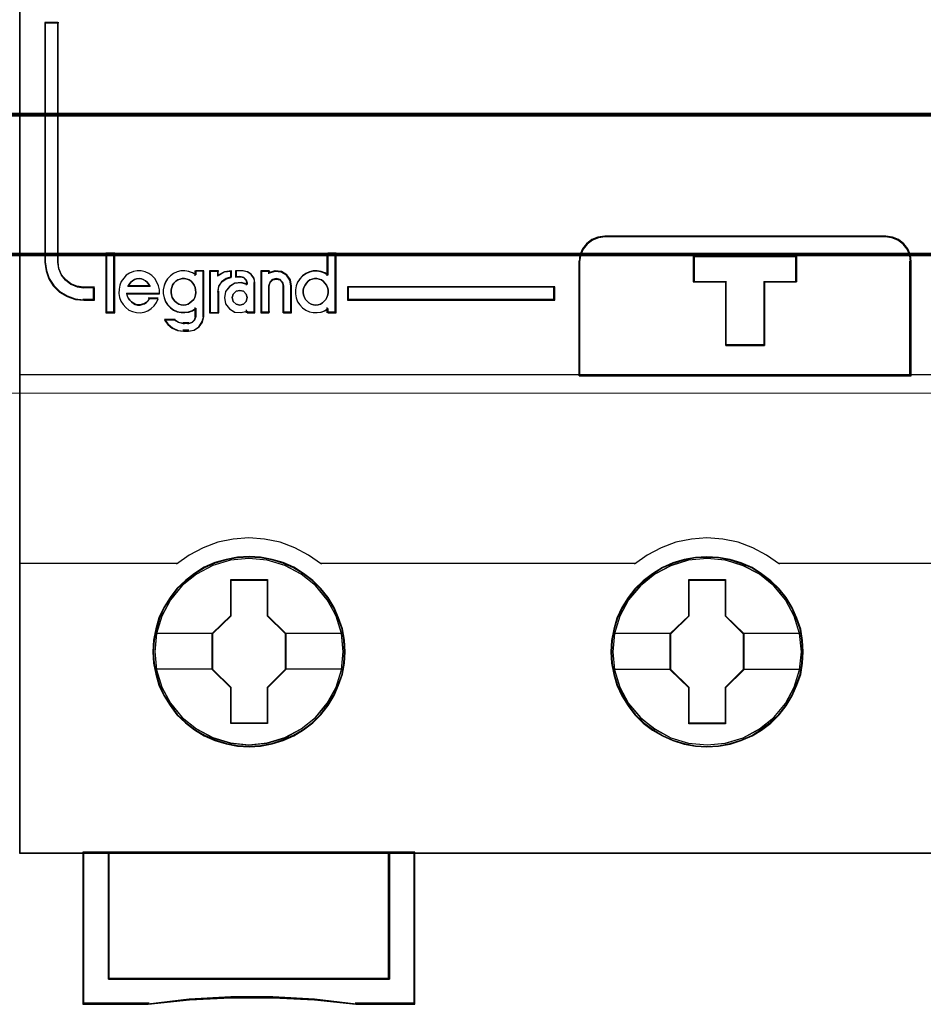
# Model space of a CAD drawing. Header units: millimetres. Extents: x -1290 to 1795, y -4192 to -1311.
# Tile 1030 of 1056: x 1454.43 to 1461.53, y -1929.76 to -1922.02. Entities that reach past the tile are written whole.
import ezdxf

# ---------------------------------------------------------------- set-up
doc = ezdxf.new("R2010")
doc.units = ezdxf.units.MM
doc.layers.add('30', color=7, linetype='Continuous')
doc.layers.add('45', color=7, linetype='Continuous')
doc.layers.add('Aparatura', color=7, linetype='Continuous', lineweight=13)

# ---------------------------------------------------------------- blocks, each defined once
blk = doc.blocks.new('*U162')
at = {"layer": '45', "color": 7}
for points in [[(189.646347, -533.484912), (117.625529, -533.484912), (117.625529, -615.513475), (189.646347, -615.513475), (189.646347, -533.484912)], [(189.624863, -533.506458), (117.647013, -533.506458), (117.647013, -615.493725), (189.624863, -615.493725), (189.624863, -533.506458)], [(120.568808, -593.788097), (120.568808, -593.296821), (120.153036, -593.296821), (119.891042, -593.252661), (119.651831, -593.158822), (119.435402, -592.993223), (119.275928, -592.800024), (119.167713, -592.551626), (119.139235, -592.292188), (119.139235, -582.875135), (118.620944, -582.875135), (118.620944, -592.292188), (118.672204, -592.634425), (118.774723, -592.943543), (118.956979, -593.219541), (119.201886, -593.462419), (119.498052, -593.633538), (119.822696, -593.749457), (120.153036, -593.788097), (120.568808, -593.788097)], [(139.612395, -596.750649), (152.656635, -596.750649), (152.656635, -592.262624), (152.628715, -592.013289), (152.522619, -591.763955), (152.366267, -591.570028), (152.159659, -591.403805), (151.919546, -591.309611), (151.657098, -591.270826), (140.617517, -591.270826), (140.355068, -591.309611), (140.114956, -591.403805), (139.908348, -591.570028), (139.751995, -591.763955), (139.645899, -592.013289), (139.612395, -592.262624), (139.612395, -596.750649)], [(139.633879, -596.729103), (152.635151, -596.729103), (152.635151, -592.2749), (152.607323, -592.027445), (152.501577, -591.779989), (152.34574, -591.587523), (152.139812, -591.422553), (151.90049, -591.32907), (151.638907, -591.290576), (140.635689, -591.290576), (140.374106, -591.32907), (140.134784, -591.422553), (139.928857, -591.587523), (139.773019, -591.779989), (139.667273, -592.027445), (139.633879, -592.2749), (139.633879, -596.729103)], [(121.349385, -594.262105), (121.349385, -591.956702), (121.046822, -591.956702), (121.046822, -594.262105), (121.349385, -594.262105)], [(146.8989, -593.05895), (146.8989, -595.569219), (145.373967, -595.569219), (145.373967, -593.05895), (144.107878, -593.05895), (144.107878, -592.062635), (148.159362, -592.062635), (148.159362, -593.05895), (146.8989, -593.05895)], [(145.373967, -593.05895), (145.373967, -595.569219), (146.8989, -595.569219), (146.8989, -593.05895), (148.159362, -593.05895), (148.159362, -592.062635), (144.107878, -592.062635), (144.107878, -593.05895), (145.373967, -593.05895)], [(145.382023, -593.066967), (145.382023, -595.547673), (146.890784, -595.547673), (146.890784, -593.066967), (148.137878, -593.066967), (148.137878, -592.082386), (144.129362, -592.082386), (144.129362, -593.066967), (145.382023, -593.066967)], [(138.659947, -593.254838), (130.519382, -593.254838), (130.519382, -593.788097), (138.659947, -593.788097), (138.659947, -593.254838)], [(130.419124, -607.591792), (130.396734, -607.143854), (130.323963, -606.695916), (130.167227, -606.264569), (129.9881, -605.849811), (129.752996, -605.462705), (129.47311, -605.114309), (129.148442, -604.793563), (128.78459, -604.517058), (128.409543, -604.273734), (127.984116, -604.091241), (127.553092, -603.964049), (127.099676, -603.881097), (126.646261, -603.858977), (126.192846, -603.881097), (125.750626, -603.964049), (125.302808, -604.091241), (124.888577, -604.273734), (124.502334, -604.517058), (124.14408, -604.793563), (123.808217, -605.114309), (123.545124, -605.462705), (123.298824, -605.849811), (123.102904, -606.264569), (122.985352, -606.695916), (122.895788, -607.143854), (122.862202, -607.591792), (122.895788, -608.03973), (122.985352, -608.476607), (123.102904, -608.907955), (123.298824, -609.317182), (123.545124, -609.709819), (123.808217, -610.069275), (124.14408, -610.38449), (124.502334, -610.666525), (124.888577, -610.893259), (125.302808, -611.075752), (125.750626, -611.214005), (126.192846, -611.302486), (126.646261, -611.324607), (127.099676, -611.302486), (127.553092, -611.214005), (127.984116, -611.075752), (128.409543, -610.893259), (128.78459, -610.666525), (129.148442, -610.38449), (129.47311, -610.069275), (129.752996, -609.709819), (129.9881, -609.317182), (130.167227, -608.907955), (130.323963, -608.476607), (130.396734, -608.03973), (130.419124, -607.591792)], [(130.419124, -607.591792), (130.396734, -607.143854), (130.323963, -606.695916), (130.167227, -606.264569), (129.9881, -605.849811), (129.752996, -605.462705), (129.47311, -605.114309), (129.148442, -604.793563), (128.78459, -604.517058), (128.409543, -604.273734), (127.984116, -604.091241), (127.553092, -603.964049), (127.099676, -603.881097), (126.646261, -603.858977), (126.192846, -603.881097), (125.750626, -603.964049), (125.302808, -604.091241), (124.888577, -604.273734), (124.502334, -604.517058), (124.14408, -604.793563), (123.808217, -605.114309), (123.545124, -605.462705), (123.298824, -605.849811), (123.102904, -606.264569), (122.985352, -606.695916), (122.895788, -607.143854), (122.862202, -607.591792), (122.895788, -608.03973), (122.985352, -608.476607), (123.102904, -608.907955), (123.298824, -609.317182), (123.545124, -609.709819), (123.808217, -610.069275), (124.14408, -610.38449), (124.502334, -610.666525), (124.888577, -610.893259), (125.302808, -611.075752), (125.750626, -611.214005), (126.192846, -611.302486), (126.646261, -611.324607), (127.099676, -611.302486), (127.553092, -611.214005), (127.984116, -611.075752), (128.409543, -610.893259), (128.78459, -610.666525), (129.148442, -610.38449), (129.47311, -610.069275), (129.752996, -609.709819), (129.9881, -609.317182), (130.167227, -608.907955), (130.323963, -608.476607), (130.396734, -608.03973), (130.419124, -607.591792)], [(130.397641, -607.591792), (130.375377, -607.146439), (130.30302, -606.701087), (130.147175, -606.272229), (129.969067, -605.859866), (129.735299, -605.474994), (129.457005, -605.128609), (129.134183, -604.809715), (128.7724, -604.534806), (128.399485, -604.292886), (127.976477, -604.111446), (127.547904, -603.984988), (127.097066, -603.902515), (126.646229, -603.880523), (126.195392, -603.902515), (125.755686, -603.984988), (125.310415, -604.111446), (124.898539, -604.292886), (124.514492, -604.534806), (124.158275, -604.809715), (123.824322, -605.128609), (123.562725, -605.474994), (123.317825, -605.859866), (123.123019, -606.272229), (123.006135, -606.701087), (122.917081, -607.146439), (122.883686, -607.591792), (122.917081, -608.037144), (123.006135, -608.4715), (123.123019, -608.900358), (123.317825, -609.307223), (123.562725, -609.697593), (123.824322, -610.054975), (124.158275, -610.368371), (124.514492, -610.648778), (124.898539, -610.874203), (125.310415, -611.055643), (125.755686, -611.193097), (126.195392, -611.281068), (126.646229, -611.303061), (127.097066, -611.281068), (127.547904, -611.193097), (127.976477, -611.055643), (128.399485, -610.874203), (128.7724, -610.648778), (129.134183, -610.368371), (129.457005, -610.054975), (129.735299, -609.697593), (129.969067, -609.307223), (130.147175, -608.900358), (130.30302, -608.4715), (130.375377, -608.037144), (130.397641, -607.591792)], [(148.415377, -607.597106), (148.387389, -607.149177), (148.320216, -606.701248), (148.16348, -606.269909), (147.984353, -605.86069), (147.749249, -605.46806), (147.469363, -605.119671), (147.139097, -604.804462), (146.775245, -604.527962), (146.405796, -604.284643), (145.974771, -604.102153), (145.549345, -603.969433), (145.090332, -603.886483), (144.636916, -603.864363), (144.183501, -603.886483), (143.741281, -603.969433), (143.293463, -604.102153), (142.88483, -604.284643), (142.492989, -604.527962), (142.134735, -604.804462), (141.80447, -605.119671), (141.541377, -605.46806), (141.295077, -605.86069), (141.099157, -606.269909), (140.976007, -606.701248), (140.886444, -607.149177), (140.858455, -607.597106), (140.886444, -608.045036), (140.976007, -608.481905), (141.099157, -608.913244), (141.295077, -609.327993), (141.541377, -609.715093), (141.80447, -610.074542), (142.134735, -610.395281), (142.492989, -610.671781), (142.88483, -610.90404), (143.293463, -611.08653), (143.741281, -611.21925), (144.183501, -611.30773), (144.636916, -611.33538), (145.090332, -611.30773), (145.549345, -611.21925), (145.974771, -611.08653), (146.405796, -610.90404), (146.775245, -610.671781), (147.139097, -610.395281), (147.469363, -610.074542), (147.749249, -609.715093), (147.984353, -609.327993), (148.16348, -608.913244), (148.320216, -608.481905), (148.387389, -608.045036), (148.415377, -607.597106)], [(148.415377, -607.597106), (148.387389, -607.149177), (148.320216, -606.701248), (148.16348, -606.269909), (147.984353, -605.86069), (147.749249, -605.46806), (147.469363, -605.119671), (147.139097, -604.804462), (146.775245, -604.527962), (146.405796, -604.284643), (145.974771, -604.102153), (145.549345, -603.969433), (145.090332, -603.886483), (144.636916, -603.864363), (144.183501, -603.886483), (143.741281, -603.969433), (143.293463, -604.102153), (142.88483, -604.284643), (142.492989, -604.527962), (142.134735, -604.804462), (141.80447, -605.119671), (141.541377, -605.46806), (141.295077, -605.86069), (141.099157, -606.269909), (140.976007, -606.701248), (140.886444, -607.149177), (140.858455, -607.597106), (140.886444, -608.045036), (140.976007, -608.481905), (141.099157, -608.913244), (141.295077, -609.327993), (141.541377, -609.715093), (141.80447, -610.074542), (142.134735, -610.395281), (142.492989, -610.671781), (142.88483, -610.90404), (143.293463, -611.08653), (143.741281, -611.21925), (144.183501, -611.30773), (144.636916, -611.33538), (145.090332, -611.30773), (145.549345, -611.21925), (145.974771, -611.08653), (146.405796, -610.90404), (146.775245, -610.671781), (147.139097, -610.395281), (147.469363, -610.074542), (147.749249, -609.715093), (147.984353, -609.327993), (148.16348, -608.913244), (148.320216, -608.481905), (148.387389, -608.045036), (148.415377, -607.597106)], [(148.393894, -607.59802), (148.366064, -607.152566), (148.299273, -606.707113), (148.143428, -606.278158), (147.96532, -605.871201), (147.731552, -605.480742), (147.453258, -605.134278), (147.12487, -604.820811), (146.763087, -604.54584), (146.395738, -604.303865), (145.967164, -604.122384), (145.544157, -603.990398), (145.087753, -603.907907), (144.636916, -603.885909), (144.186079, -603.907907), (143.746373, -603.990398), (143.301102, -604.122384), (142.894792, -604.303865), (142.505179, -604.54584), (142.148962, -604.820811), (141.820575, -605.134278), (141.558978, -605.480742), (141.314078, -605.871201), (141.119272, -606.278158), (140.996823, -606.707113), (140.907768, -607.152566), (140.879939, -607.59802), (140.907768, -608.043473), (140.996823, -608.477927), (141.119272, -608.906882), (141.314078, -609.319339), (141.558978, -609.704298), (141.820575, -610.061761), (142.148962, -610.380727), (142.505179, -610.655699), (142.894792, -610.886674), (143.301102, -611.068155), (143.746373, -611.200141), (144.186079, -611.288132), (144.636916, -611.315629), (145.087753, -611.288132), (145.544157, -611.200141), (145.967164, -611.068155), (146.395738, -610.886674), (146.763087, -610.655699), (147.12487, -610.380727), (147.453258, -610.061761), (147.731552, -609.704298), (147.96532, -609.319339), (148.143428, -608.906882), (148.299273, -608.477927), (148.366064, -608.043473), (148.393894, -607.59802)], [(125.933607, -604.754924), (127.375423, -604.754924), (127.375423, -606.173435), (128.093504, -606.87715), (128.093504, -608.295661), (127.375423, -609.010457), (127.375423, -610.417886), (125.933607, -610.417886), (125.933607, -609.010457), (125.198564, -608.295661), (125.198564, -606.87715), (125.933607, -606.173435), (125.933607, -604.754924)], [(125.933607, -604.754924), (127.375423, -604.754924), (127.375423, -604.754924), (127.375423, -606.173435), (127.375423, -606.173435), (128.093504, -606.87715), (128.093504, -606.87715), (128.093504, -608.295661), (128.093504, -608.295661), (127.375423, -609.010457), (127.375423, -609.010457), (127.375423, -610.417886), (127.375423, -610.417886), (125.933607, -610.417886), (125.933607, -610.417886), (125.933607, -609.010457), (125.933607, -609.010457), (125.198564, -608.295661), (125.198564, -608.295661), (125.198564, -606.87715), (125.198564, -606.87715), (125.933607, -606.173435), (125.933607, -606.173435), (125.933607, -604.754924), (125.933607, -604.754924)], [(125.944182, -604.77647), (127.364598, -604.77647), (127.364598, -606.184187), (128.072021, -606.882547), (128.072021, -608.290264), (127.364598, -608.999621), (127.364598, -610.396341), (125.944182, -610.396341), (125.944182, -608.999621), (125.220048, -608.290264), (125.220048, -606.882547), (125.944182, -606.184187), (125.944182, -604.77647)], [(143.925825, -604.760311), (145.36675, -604.760311), (145.36675, -606.178822), (146.084386, -606.882536), (146.084386, -608.301047), (145.36675, -609.015844), (145.36675, -610.423273), (143.925825, -610.423273), (143.925825, -609.015844), (143.191236, -608.301047), (143.191236, -606.882536), (143.925825, -606.178822), (143.925825, -604.760311)], [(143.925825, -604.760311), (145.36675, -604.760311), (145.36675, -604.760311), (145.36675, -606.178822), (145.36675, -606.178822), (146.084386, -606.882536), (146.084386, -606.882536), (146.084386, -608.301047), (146.084386, -608.301047), (145.36675, -609.015844), (145.36675, -609.015844), (145.36675, -610.423273), (145.36675, -610.423273), (143.925825, -610.423273), (143.925825, -610.423273), (143.925825, -609.015844), (143.925825, -609.015844), (143.191236, -608.301047), (143.191236, -608.301047), (143.191236, -606.882536), (143.191236, -606.882536), (143.925825, -606.178822), (143.925825, -606.178822), (143.925825, -604.760311), (143.925825, -604.760311)], [(143.935064, -604.781857), (145.35548, -604.781857), (145.35548, -606.189574), (146.062903, -606.887933), (146.062903, -608.29565), (145.35548, -609.005008), (145.35548, -610.401727), (143.935064, -610.401727), (143.935064, -609.005008), (143.21093, -608.29565), (143.21093, -606.887933), (143.935064, -606.189574), (143.935064, -604.781857)], [(132.162351, -620.454479), (121.122769, -620.454479), (121.122769, -615.470383), (120.117648, -615.470383), (120.117648, -621.44576), (122.680707, -621.44576), (124.305653, -621.274086), (125.936183, -621.191017), (127.577881, -621.191017), (129.213995, -621.274086), (130.844525, -621.44576), (133.161888, -621.44576), (133.161888, -615.470383), (132.162351, -615.470383), (132.162351, -620.454479)], [(132.166473, -615.470383), (121.120225, -615.470383), (121.120225, -620.461834), (132.166473, -620.461834), (132.166473, -615.470383)]]:
    blk.add_lwpolyline(points, close=True, dxfattribs=at)
at = {"layer": '45', "color": 139}
for points in [[(189.646347, -533.484912), (117.625529, -533.484912), (117.625529, -615.513475), (189.646347, -615.513475), (189.646347, -533.484912)], [(124.069539, -593.974828), (124.16285, -593.963341), (124.250329, -593.934623), (124.326144, -593.888674), (124.401959, -593.825495), (124.471942, -593.750828), (124.512766, -593.676162), (124.547757, -593.578521), (124.559421, -593.480881), (124.547757, -593.371753), (124.52443, -593.285599), (124.489438, -593.187959), (124.436951, -593.113292), (124.3728, -593.038626), (124.296985, -592.986934), (124.209506, -592.952472), (124.110363, -592.935241), (124.022884, -592.935241), (123.935405, -592.952472), (123.847926, -592.986934), (123.772111, -593.038626), (123.696296, -593.113292), (123.643809, -593.187959), (123.608817, -593.285599), (123.58549, -593.371753), (123.58549, -593.480881), (123.597153, -593.578521), (123.632145, -593.676162), (123.672968, -593.750828), (123.731288, -593.825495), (123.807103, -593.888674), (123.894582, -593.934623), (123.982061, -593.963341), (124.069539, -593.974828)], [(129.273119, -593.974828), (129.360598, -593.963341), (129.448077, -593.934623), (129.535555, -593.888674), (129.599707, -593.825495), (129.663858, -593.750828), (129.704681, -593.676162), (129.739673, -593.578521), (129.751337, -593.480881), (129.751337, -593.371753), (129.728009, -593.285599), (129.687186, -593.187959), (129.628866, -593.113292), (129.564715, -593.038626), (129.4889, -592.986934), (129.401421, -592.952472), (129.313942, -592.935241), (129.214799, -592.935241), (129.127321, -592.952472), (129.039842, -592.986934), (128.964027, -593.038626), (128.899875, -593.113292), (128.847388, -593.187959), (128.800733, -593.285599), (128.777405, -593.371753), (128.777405, -593.480881), (128.789069, -593.578521), (128.82406, -593.676162), (128.864884, -593.750828), (128.934867, -593.825495), (128.999018, -593.888674), (129.086497, -593.934623), (129.173976, -593.963341), (129.273119, -593.974828)], [(126.578897, -593.683681), (126.530815, -593.541079), (126.428639, -593.428186), (126.28439, -593.398477), (126.140142, -593.428186), (126.025946, -593.541079), (125.989884, -593.683681), (126.025946, -593.832225), (126.140142, -593.933235), (126.28439, -593.974828), (126.428639, -593.933235), (126.530815, -593.832225), (126.578897, -593.683681)], [(130.345721, -607.586333), (130.272944, -606.867393), (130.065807, -606.187164), (129.718713, -605.551178), (129.259653, -604.998147), (128.699825, -604.544661), (128.056021, -604.207312), (127.361834, -603.99716), (126.639654, -603.930796), (125.917475, -603.99716), (125.228886, -604.207312), (124.585082, -604.544661), (124.019655, -604.998147), (123.560596, -605.551178), (123.2191, -606.187164), (123.006365, -606.867393), (122.939186, -607.586333), (123.006365, -608.299744), (123.2191, -608.991033), (123.560596, -609.615958), (124.019655, -610.17452), (124.585082, -610.628006), (125.228886, -610.965355), (125.917475, -611.175507), (126.639654, -611.247401), (127.361834, -611.175507), (128.056021, -610.965355), (128.699825, -610.628006), (129.259653, -610.17452), (129.718713, -609.615958), (130.065807, -608.991033), (130.272944, -608.299744), (130.345721, -607.586333)], [(130.345721, -607.591792), (130.272944, -606.872865), (130.065807, -606.19265), (129.724311, -605.556676), (129.259653, -604.998126), (128.699825, -604.544649), (128.06162, -604.207307), (127.361834, -603.997159), (126.639654, -603.930796), (125.923073, -603.997159), (125.223287, -604.207307), (124.585082, -604.544649), (124.025254, -604.998126), (123.560596, -605.556676), (123.2191, -606.19265), (123.011963, -606.872865), (122.939186, -607.591792), (123.011963, -608.305188), (123.2191, -608.990934), (123.560596, -609.621377), (124.025254, -610.174397), (124.585082, -610.627874), (125.223287, -610.970747), (125.923073, -611.180895), (126.639654, -611.252787), (127.361834, -611.180895), (128.06162, -610.970747), (128.699825, -610.627874), (129.259653, -610.174397), (129.724311, -609.621377), (130.065807, -608.990934), (130.272944, -608.305188), (130.345721, -607.591792)], [(148.343765, -607.59725), (148.270989, -606.878309), (148.063859, -606.192551), (147.722374, -605.556565), (147.25773, -605.003533), (146.697918, -604.550048), (146.059733, -604.212698), (145.359968, -604.002547), (144.637811, -603.936183), (143.915654, -604.002547), (143.221488, -604.212698), (142.583302, -604.550048), (142.023491, -605.003533), (141.558847, -605.556565), (141.211764, -606.192551), (141.004633, -606.878309), (140.931858, -607.59725), (141.004633, -608.30513), (141.211764, -608.996419), (141.558847, -609.626875), (142.023491, -610.179906), (142.583302, -610.633392), (143.221488, -610.970741), (143.915654, -611.180893), (144.637811, -611.252787), (145.359968, -611.180893), (146.059733, -610.970741), (146.697918, -610.633392), (147.25773, -610.179906), (147.722374, -609.626875), (148.063859, -608.996419), (148.270989, -608.30513), (148.343765, -607.59725)], [(148.343765, -607.591792), (148.265389, -606.872865), (148.058252, -606.19265), (147.716756, -605.556676), (147.257697, -604.998126), (146.697868, -604.544649), (146.054065, -604.207307), (145.354279, -603.997159), (144.637698, -603.930796), (143.915518, -603.997159), (143.221331, -604.207307), (142.583126, -604.544649), (142.017699, -604.998126), (141.558639, -605.556676), (141.217143, -606.19265), (141.004408, -606.872865), (140.937229, -607.591792), (141.004408, -608.305188), (141.217143, -608.990934), (141.558639, -609.621377), (142.017699, -610.174397), (142.583126, -610.627874), (143.221331, -610.970747), (143.915518, -611.180895), (144.637698, -611.252787), (145.354279, -611.180895), (146.054065, -610.970747), (146.697868, -610.627874), (147.257697, -610.174397), (147.716756, -609.621377), (148.058252, -608.990934), (148.265389, -608.305188), (148.343765, -607.591792)]]:
    blk.add_lwpolyline(points, close=True, dxfattribs=at)
for points in [[(118.620944, -582.875135), (118.620944, -592.297844)], [(118.620944, -582.875135), (119.172361, -582.875135)], [(119.127604, -582.875135), (119.127604, -592.297844)], [(140.65794, -591.270826), (140.384936, -591.310989), (140.135167, -591.408527), (139.92025, -591.580653), (139.75761, -591.781466), (139.647247, -592.039655), (139.612395, -592.297844)], [(140.613182, -591.270826), (151.659429, -591.270826)], [(152.656635, -592.297844), (152.62758, -592.039655), (152.517171, -591.781466), (152.354462, -591.580653), (152.139454, -591.408527), (151.88958, -591.310989), (151.616462, -591.270826)], [(121.025338, -591.935156), (121.025338, -594.281856)], [(121.025338, -591.935156), (121.370869, -591.935156)], [(121.326111, -591.935156), (121.326111, -594.281856)], [(129.706579, -591.935156), (129.706579, -592.831103)], [(129.706579, -591.935156), (130.062852, -591.935156)], [(130.018094, -591.935156), (130.018094, -594.281856)], [(144.107878, -592.062635), (148.159362, -592.062635)], [(144.107878, -592.062635), (144.107878, -593.089653)], [(148.116395, -592.062635), (148.116395, -593.089653)], [(118.620944, -592.254752), (118.672517, -592.605554), (118.775663, -592.922408), (118.959034, -593.205313), (119.205439, -593.454269), (119.503417, -593.62967), (119.830046, -593.74849), (120.162406, -593.788097)], [(119.127604, -592.254752), (119.156671, -592.524144), (119.267128, -592.782073), (119.429905, -592.982684), (119.650818, -593.154636), (119.894985, -593.252076), (120.162406, -593.29793)], [(139.612395, -596.750649), (139.612395, -592.254752)], [(152.611877, -596.750649), (152.611877, -592.254752)], [(123.123588, -593.531226), (123.123588, -593.373199), (123.089245, -593.215172), (123.026282, -593.068432), (122.940424, -592.93298), (122.83167, -592.81446), (122.705745, -592.729802), (122.562648, -592.66772), (122.413827, -592.633857), (122.253559, -592.628213), (122.104738, -592.656432), (121.955917, -592.718515), (121.824268, -592.803172), (121.721238, -592.921693), (121.623932, -593.045857), (121.566694, -593.192596), (121.538074, -593.356268), (121.526627, -593.514295), (121.56097, -593.672322), (121.612485, -593.819062), (121.698343, -593.954514), (121.807097, -594.073034), (121.921574, -594.168979), (122.070395, -594.231061), (122.219216, -594.270568), (122.37376, -594.281856), (122.522581, -594.253637), (122.671402, -594.197198), (122.797327, -594.112541), (122.917529, -594.010952), (123.014834, -593.869856), (123.077797, -593.723117)], [(122.756573, -593.244065), (122.715505, -593.160425), (122.645102, -593.076786), (122.580566, -593.018881), (122.492562, -592.967411), (122.416292, -592.941675), (122.328289, -592.935241), (122.228551, -592.941675), (122.152281, -592.967411), (122.064278, -593.018881), (121.999742, -593.076786), (121.935206, -593.160425), (121.88827, -593.244065)], [(124.559421, -592.791936), (124.426842, -592.707252), (124.276969, -592.656441), (124.127096, -592.628213), (123.977223, -592.633859), (123.821586, -592.667733), (123.683242, -592.729834), (123.556427, -592.825809), (123.446905, -592.944367), (123.36044, -593.06857), (123.308561, -593.215356), (123.273975, -593.373432), (123.273975, -593.531509), (123.308561, -593.689586), (123.36044, -593.842017), (123.446905, -593.96622), (123.556427, -594.084778), (123.683242, -594.175108), (123.821586, -594.242855), (123.977223, -594.271083), (124.127096, -594.271083), (124.276969, -594.254146), (124.426842, -594.19769), (124.559421, -594.113006)], [(124.514663, -592.628213), (124.514663, -592.831103)], [(124.514663, -592.628213), (124.870936, -592.628213)], [(124.826178, -592.628213), (124.826178, -594.436268)], [(125.092935, -592.628213), (125.092935, -594.281856)], [(125.092935, -592.628213), (125.454579, -592.628213)], [(125.961238, -592.628213), (125.670381, -592.67646), (125.409821, -592.841876)], [(125.409821, -592.628213), (125.409821, -592.841876)], [(125.961238, -592.865217), (125.749155, -592.930277), (125.567369, -593.060397), (125.440119, -593.249663), (125.409821, -593.468501)], [(125.916481, -592.628213), (125.916481, -592.908309)], [(126.116996, -592.628213), (126.116996, -592.897536)], [(126.417769, -592.628213), (126.116996, -592.628213)], [(126.116996, -592.852649), (126.333624, -592.852649)], [(126.578897, -593.132745), (126.539592, -592.995954), (126.441328, -592.885218), (126.290657, -592.852649)], [(126.87967, -593.132745), (126.843044, -592.940542), (126.727062, -592.772365), (126.56835, -592.670258), (126.373011, -592.628213)], [(127.114202, -592.628213), (127.114202, -594.281856)], [(127.114202, -592.628213), (127.457942, -592.628213)], [(128.315504, -593.244065), (128.26863, -593.001277), (128.128009, -592.79402), (127.911218, -592.657822), (127.659271, -592.628213), (127.413184, -592.705195)], [(127.413184, -592.628213), (127.413184, -592.743124)], [(128.014731, -593.244065), (127.966607, -593.089653), (127.864344, -592.967411), (127.707942, -592.935241), (127.563571, -592.967411), (127.461308, -593.089653), (127.413184, -593.244065)], [(129.751337, -592.791936), (129.618757, -592.707252), (129.480413, -592.656441), (129.319012, -592.628213), (129.169139, -592.633859), (129.019266, -592.667733), (128.875158, -592.729834), (128.748342, -592.825809), (128.63882, -592.944367), (128.552355, -593.06857), (128.500476, -593.215356), (128.46589, -593.373432), (128.46589, -593.531509), (128.500476, -593.689586), (128.552355, -593.842017), (128.63882, -593.96622), (128.748342, -594.084778), (128.875158, -594.175108), (129.019266, -594.242855), (129.169139, -594.271083), (129.319012, -594.271083), (129.480413, -594.254146), (129.618757, -594.19769), (129.751337, -594.113006)], [(120.117648, -593.254838), (120.568808, -593.254838)], [(120.52405, -593.254838), (120.52405, -593.788097)], [(121.88827, -593.199178), (122.756573, -593.199178)], [(126.578897, -593.152434), (126.333299, -593.089653), (126.081852, -593.11819), (125.877187, -593.24946), (125.725149, -593.437804), (125.678369, -593.683222), (125.725149, -593.922932), (125.877187, -594.122691), (126.081852, -594.253961), (126.333299, -594.271083), (126.578897, -594.208302)], [(126.534139, -593.089653), (126.534139, -593.193791)], [(126.834912, -593.089653), (126.834912, -594.281856)], [(127.413184, -593.199178), (127.413184, -594.281856)], [(127.969973, -593.199178), (127.969973, -594.281856)], [(128.270746, -593.199178), (128.270746, -594.281856)], [(130.519382, -593.254838), (138.659947, -593.254838)], [(130.519382, -593.254838), (130.519382, -593.788097)], [(138.61698, -593.788097), (138.61698, -593.254838)], [(144.107878, -593.046562), (145.405857, -593.046562)], [(145.361099, -593.046562), (145.361099, -595.569219)], [(146.868545, -593.046562), (148.159362, -593.046562)], [(146.868545, -593.046562), (146.868545, -595.569219)], [(120.117648, -593.74321), (120.568808, -593.74321)], [(121.838142, -593.508001), (123.123588, -593.508001)], [(121.838142, -593.508001), (121.861544, -593.611067), (121.902499, -593.702007), (121.961006, -593.780822), (122.025364, -593.847511), (122.101423, -593.908138), (122.177482, -593.950577), (122.265243, -593.974828), (122.364705, -593.974828), (122.452466, -593.950577), (122.540226, -593.920264), (122.616285, -593.871762), (122.680643, -593.805073), (122.733299, -593.714132)], [(122.688541, -593.694732), (123.07883, -593.694732)], [(125.092935, -594.281856), (125.454579, -594.281856), (125.454579, -593.425409)], [(130.519382, -593.74321), (138.659947, -593.74321)], [(124.514663, -594.073579), (124.514663, -594.436268)], [(126.534139, -594.166945), (126.534139, -594.281856)], [(129.706579, -594.073579), (129.706579, -594.281856)], [(121.025338, -594.238764), (121.370869, -594.238764)], [(123.318733, -594.529633), (123.460427, -594.717307), (123.637545, -594.874711), (123.855991, -594.97763), (124.092149, -595.001846)], [(123.318733, -594.529633), (123.746618, -594.529633)], [(123.70186, -594.529633), (123.87812, -594.646938), (124.092149, -594.70559)], [(124.242535, -595.001846), (124.475941, -594.96048), (124.679424, -594.824563), (124.811089, -594.623643), (124.870936, -594.393176)], [(124.242535, -594.70559), (124.397745, -594.654584), (124.507685, -594.552571), (124.559421, -594.393176)], [(126.534139, -594.238764), (126.87967, -594.238764)], [(127.114202, -594.238764), (127.457942, -594.238764)], [(127.969973, -594.238764), (128.315504, -594.238764)], [(129.706579, -594.238764), (130.062852, -594.238764)], [(124.047391, -594.662499), (124.285503, -594.662499)], [(124.285503, -594.958754), (124.047391, -594.958754)], [(145.361099, -595.526127), (146.913303, -595.526127)], [(117.625529, -596.707557), (189.646347, -596.707557)], [(129.489951, -604.155232), (128.985135, -603.799626), (128.441055, -603.507112), (127.863321, -603.294895), (127.257542, -603.168712), (126.634935, -603.122828), (126.029156, -603.168712), (125.423376, -603.294895), (124.845643, -603.507112), (124.295954, -603.799626), (123.796747, -604.155232)], [(147.486204, -604.155232), (146.981409, -603.799626), (146.437352, -603.507112), (145.859642, -603.294895), (145.253888, -603.168712), (144.631307, -603.122828), (144.025553, -603.168712), (143.414191, -603.294895), (142.836481, -603.507112), (142.292424, -603.799626), (141.787629, -604.155232)], [(117.625529, -604.11214), (123.841505, -604.11214)], [(129.445193, -604.11214), (135.661169, -604.11214)], [(135.616411, -604.11214), (141.832387, -604.11214)], [(147.441446, -604.11214), (159.82864, -604.11214)], [(120.117648, -615.470383), (120.117648, -621.44576)], [(121.120225, -615.470383), (121.120225, -620.461834)], [(132.121715, -620.461834), (132.121715, -615.470383)], [(133.11892, -615.470383), (133.11892, -621.44576)], [(121.120225, -620.418742), (132.166473, -620.418742)], [(130.852381, -621.44576), (129.218628, -621.24611), (127.579281, -621.149505), (125.934338, -621.149505), (124.300586, -621.24611), (122.672429, -621.44576)], [(122.717186, -621.402668), (120.117648, -621.402668)], [(133.161888, -621.402668), (130.809413, -621.402668)]]:
    blk.add_lwpolyline(points, dxfattribs=at)
at = {"layer": '45', "color": 1}
for points in [[(120.568808, -593.788097), (120.568808, -593.296821), (120.153036, -593.296821), (119.891042, -593.252661), (119.651831, -593.158822), (119.435402, -592.993223), (119.275928, -592.800024), (119.167713, -592.551626), (119.139235, -592.292188), (119.139235, -582.875135), (118.620944, -582.875135), (118.620944, -592.292188), (118.672204, -592.634425), (118.774723, -592.943543), (118.956979, -593.219541), (119.201886, -593.462419), (119.498052, -593.633538), (119.822696, -593.749457), (120.153036, -593.788097), (120.568808, -593.788097)], [(120.547324, -593.766551), (120.547324, -593.277215), (120.140723, -593.277215), (119.884509, -593.233229), (119.650575, -593.139761), (119.43892, -592.974816), (119.282963, -592.78238), (119.177136, -592.534963), (119.149286, -592.276549), (119.149286, -582.89668), (118.642428, -582.89668), (118.642428, -592.276549), (118.692557, -592.617435), (118.792815, -592.925332), (118.97105, -593.20024), (119.210555, -593.44216), (119.500188, -593.612603), (119.817671, -593.728064), (120.140723, -593.766551), (120.547324, -593.766551)], [(138.659947, -593.254838), (130.519382, -593.254838), (130.519382, -593.788097), (138.659947, -593.788097), (138.659947, -593.254838)]]:
    blk.add_lwpolyline(points, close=True, dxfattribs=at)
at = {"layer": '45', "color": 59}
for points in [[(139.612395, -596.750649), (152.656635, -596.750649), (152.656635, -592.262624), (152.628715, -592.013289), (152.522619, -591.763955), (152.366267, -591.570028), (152.159659, -591.403805), (151.919546, -591.309611), (151.657098, -591.270826), (140.617517, -591.270826), (140.355068, -591.309611), (140.114956, -591.403805), (139.908348, -591.570028), (139.751995, -591.763955), (139.645899, -592.013289), (139.612395, -592.262624), (139.612395, -596.750649)], [(121.370869, -594.281856), (121.370869, -591.935156), (121.025338, -591.935156), (121.025338, -594.281856), (121.370869, -594.281856)], [(128.551748, -593.077702), (128.500233, -593.22332), (128.46589, -593.380141), (128.46589, -593.536961), (128.500233, -593.693781), (128.551748, -593.845), (128.637606, -593.968216), (128.74636, -594.085831), (128.872285, -594.175442), (129.015382, -594.242651), (129.164203, -594.270654), (129.313024, -594.270654), (129.473292, -594.253852), (129.610665, -594.197845), (129.742315, -594.113834), (129.742315, -594.281856), (130.062852, -594.281856), (130.062852, -591.935156), (129.742315, -591.935156), (129.742315, -592.803267), (129.610665, -592.719256), (129.473292, -592.66885), (129.313024, -592.640846), (129.164203, -592.646447), (129.015382, -592.680051), (128.872285, -592.741659), (128.74636, -592.836871), (128.637606, -592.954486), (128.551748, -593.077702)], [(146.8989, -593.05895), (146.8989, -595.569219), (145.373967, -595.569219), (145.373967, -593.05895), (144.107878, -593.05895), (144.107878, -592.062635), (148.159362, -592.062635), (148.159362, -593.05895), (146.8989, -593.05895)], [(145.373967, -593.05895), (145.373967, -595.569219), (146.8989, -595.569219), (146.8989, -593.05895), (148.159362, -593.05895), (148.159362, -592.062635), (144.107878, -592.062635), (144.107878, -593.05895), (145.373967, -593.05895)], [(145.382023, -593.066967), (145.382023, -595.547673), (146.890784, -595.547673), (146.890784, -593.066967), (148.137878, -593.066967), (148.137878, -592.082386), (144.129362, -592.082386), (144.129362, -593.066967), (145.382023, -593.066967)], [(121.538074, -593.356268), (121.526627, -593.514295), (121.56097, -593.672322), (121.612485, -593.819062), (121.698343, -593.954514), (121.807097, -594.073034), (121.921574, -594.168979), (122.070395, -594.231061), (122.219216, -594.270568), (122.37376, -594.281856), (122.522581, -594.253637), (122.671402, -594.197198), (122.797327, -594.112541), (122.917529, -594.010952), (123.014834, -593.869856), (123.077797, -593.723117), (122.722917, -593.723117), (122.671402, -593.807774), (122.608439, -593.869856), (122.534029, -593.915007), (122.448171, -593.943226), (122.362313, -593.965801), (122.265007, -593.965801), (122.179149, -593.943226), (122.104738, -593.903719), (122.030328, -593.847281), (121.967365, -593.785199), (121.910126, -593.711829), (121.870059, -593.627171), (121.847164, -593.531226), (123.123588, -593.531226), (123.123588, -593.373199), (123.089245, -593.215172), (123.026282, -593.068432), (122.940424, -592.93298), (122.83167, -592.81446), (122.705745, -592.729802), (122.562648, -592.66772), (122.413827, -592.633857), (122.253559, -592.628213), (122.104738, -592.656432), (121.955917, -592.718515), (121.824268, -592.803172), (121.721238, -592.921693), (121.623932, -593.045857), (121.566694, -593.192596), (121.538074, -593.356268)], [(122.715505, -593.160425), (122.756573, -593.244065), (121.88827, -593.244065), (121.935206, -593.160425), (121.999742, -593.076786), (122.064278, -593.018881), (122.152281, -592.967411), (122.228551, -592.941675), (122.328289, -592.935241), (122.416292, -592.941675), (122.492562, -592.967411), (122.580566, -593.018881), (122.645102, -593.076786), (122.715505, -593.160425)], [(122.756573, -593.244065), (121.88827, -593.244065), (121.935206, -593.160425), (121.999742, -593.076786), (122.064278, -593.018881), (122.152281, -592.967411), (122.228551, -592.941675), (122.328289, -592.935241), (122.416292, -592.941675), (122.492562, -592.967411), (122.580566, -593.018881), (122.645102, -593.076786), (122.715505, -593.160425), (122.756573, -593.244065)], [(123.308318, -593.210425), (123.273975, -593.367174), (123.273975, -593.523924), (123.308318, -593.680673), (123.359833, -593.831824), (123.445691, -593.954984), (123.554445, -594.072546), (123.68037, -594.162117), (123.817743, -594.229295), (123.972288, -594.257286), (124.121108, -594.257286), (124.269929, -594.240492), (124.41875, -594.18451), (124.550399, -594.100537), (124.550399, -594.425232), (124.504608, -594.565187), (124.407302, -594.654758), (124.269929, -594.699543), (124.069594, -594.699543), (123.874982, -594.654758), (123.714713, -594.565187), (123.319766, -594.565187), (123.457139, -594.738731), (123.628855, -594.884284), (123.840638, -594.979453), (124.069594, -595.001846), (124.269929, -595.001846), (124.49316, -594.962658), (124.687772, -594.8339), (124.813697, -594.643561), (124.870936, -594.425232), (124.870936, -592.628213), (124.550399, -592.628213), (124.550399, -592.790561), (124.41875, -592.706588), (124.269929, -592.656204), (124.121108, -592.628213), (123.972288, -592.633812), (123.817743, -592.667401), (123.68037, -592.728981), (123.554445, -592.82415), (123.445691, -592.941712), (123.359833, -593.064872), (123.308318, -593.210425)], [(123.935405, -592.952472), (124.022884, -592.935241), (124.110363, -592.935241), (124.209506, -592.952472), (124.296985, -592.986934), (124.3728, -593.038626), (124.436951, -593.113292), (124.489438, -593.187959), (124.52443, -593.285599), (124.547757, -593.371753), (124.559421, -593.480881), (124.547757, -593.578521), (124.512766, -593.676162), (124.471942, -593.750828), (124.401959, -593.825495), (124.326144, -593.888674), (124.250329, -593.934623), (124.16285, -593.963341), (124.069539, -593.974828), (123.982061, -593.963341), (123.894582, -593.934623), (123.807103, -593.888674), (123.731288, -593.825495), (123.672968, -593.750828), (123.632145, -593.676162), (123.597153, -593.578521), (123.58549, -593.480881), (123.58549, -593.371753), (123.608817, -593.285599), (123.643809, -593.187959), (123.696296, -593.113292), (123.772111, -593.038626), (123.847926, -592.986934), (123.935405, -592.952472)], [(123.696296, -593.113292), (123.772111, -593.038626), (123.847926, -592.986934), (123.935405, -592.952472), (124.022884, -592.935241), (124.110363, -592.935241), (124.209506, -592.952472), (124.296985, -592.986934), (124.3728, -593.038626), (124.436951, -593.113292), (124.489438, -593.187959), (124.52443, -593.285599), (124.547757, -593.371753), (124.559421, -593.480881), (124.547757, -593.578521), (124.512766, -593.676162), (124.471942, -593.750828), (124.401959, -593.825495), (124.326144, -593.888674), (124.250329, -593.934623), (124.16285, -593.963341), (124.069539, -593.974828), (123.982061, -593.963341), (123.894582, -593.934623), (123.807103, -593.888674), (123.731288, -593.825495), (123.672968, -593.750828), (123.632145, -593.676162), (123.597153, -593.578521), (123.58549, -593.480881), (123.58549, -593.371753), (123.608817, -593.285599), (123.643809, -593.187959), (123.696296, -593.113292)], [(125.092935, -592.628213), (125.092935, -594.281856), (125.427349, -594.281856), (125.427349, -593.446569), (125.456684, -593.237747), (125.579889, -593.057144), (125.755897, -592.93298), (125.961238, -592.870898), (125.961238, -592.628213), (125.679627, -592.66772), (125.427349, -592.803172), (125.427349, -592.628213), (125.092935, -592.628213)], [(125.114419, -592.649759), (125.114419, -594.262105), (125.432285, -594.262105), (125.432285, -593.447678), (125.460168, -593.244071), (125.577276, -593.067979), (125.744574, -592.946915), (125.939755, -592.886383), (125.939755, -592.649759), (125.672078, -592.688279), (125.432285, -592.820349), (125.432285, -592.649759), (125.114419, -592.649759)], [(125.874735, -593.260322), (125.724573, -593.446569), (125.678369, -593.689254), (125.724573, -593.926294), (125.874735, -594.123828), (126.076877, -594.253637), (126.325223, -594.270568), (126.567794, -594.208486), (126.567794, -594.281856), (126.87967, -594.281856), (126.87967, -593.102295), (126.845017, -592.921693), (126.735283, -592.763665), (126.58512, -592.66772), (126.400305, -592.628213), (126.134632, -592.628213), (126.134632, -592.85961), (126.313672, -592.85961), (126.446509, -592.88783), (126.533141, -592.983775), (126.567794, -593.102295), (126.567794, -593.164377), (126.325223, -593.102295), (126.076877, -593.130514), (125.874735, -593.260322)], [(127.114202, -592.628213), (127.114202, -594.281856), (127.426078, -594.281856), (127.426078, -593.215172), (127.472282, -593.07972), (127.570465, -592.972487), (127.709077, -592.944268), (127.85924, -592.972487), (127.957423, -593.07972), (128.003627, -593.215172), (128.003627, -594.281856), (128.315504, -594.281856), (128.315504, -593.215172), (128.2693, -592.983775), (128.130688, -592.786241), (127.916995, -592.656432), (127.668649, -592.628213), (127.426078, -592.701583), (127.426078, -592.628213), (127.114202, -592.628213)], [(127.133895, -592.649759), (127.133895, -594.262105), (127.435081, -594.262105), (127.435081, -593.22206), (127.479702, -593.08999), (127.574519, -592.985435), (127.70838, -592.957921), (127.853396, -592.985435), (127.948213, -593.08999), (127.992834, -593.22206), (127.992834, -594.262105), (128.29402, -594.262105), (128.29402, -593.22206), (128.2494, -592.996441), (128.115539, -592.80384), (127.909171, -592.677274), (127.669337, -592.649759), (127.435081, -592.721297), (127.435081, -592.649759), (127.133895, -592.649759)], [(129.4889, -592.986934), (129.564715, -593.038626), (129.628866, -593.113292), (129.687186, -593.187959), (129.728009, -593.285599), (129.751337, -593.371753), (129.751337, -593.480881), (129.739673, -593.578521), (129.704681, -593.676162), (129.663858, -593.750828), (129.599707, -593.825495), (129.535555, -593.888674), (129.448077, -593.934623), (129.360598, -593.963341), (129.273119, -593.974828), (129.173976, -593.963341), (129.086497, -593.934623), (128.999018, -593.888674), (128.934867, -593.825495), (128.864884, -593.750828), (128.82406, -593.676162), (128.789069, -593.578521), (128.777405, -593.480881), (128.777405, -593.371753), (128.800733, -593.285599), (128.847388, -593.187959), (128.899875, -593.113292), (128.964027, -593.038626), (129.039842, -592.986934), (129.127321, -592.952472), (129.214799, -592.935241), (129.313942, -592.935241), (129.401421, -592.952472), (129.4889, -592.986934)], [(128.899875, -593.113292), (128.964027, -593.038626), (129.039842, -592.986934), (129.127321, -592.952472), (129.214799, -592.935241), (129.313942, -592.935241), (129.401421, -592.952472), (129.4889, -592.986934), (129.564715, -593.038626), (129.628866, -593.113292), (129.687186, -593.187959), (129.728009, -593.285599), (129.751337, -593.371753), (129.751337, -593.480881), (129.739673, -593.578521), (129.704681, -593.676162), (129.663858, -593.750828), (129.599707, -593.825495), (129.535555, -593.888674), (129.448077, -593.934623), (129.360598, -593.963341), (129.273119, -593.974828), (129.173976, -593.963341), (129.086497, -593.934623), (128.999018, -593.888674), (128.934867, -593.825495), (128.864884, -593.750828), (128.82406, -593.676162), (128.789069, -593.578521), (128.777405, -593.480881), (128.777405, -593.371753), (128.800733, -593.285599), (128.847388, -593.187959), (128.899875, -593.113292)], [(138.638464, -593.276384), (130.540866, -593.276384), (130.540866, -593.766551), (138.638464, -593.766551), (138.638464, -593.276384)], [(126.530815, -593.541079), (126.578897, -593.683681), (126.530815, -593.832225), (126.428639, -593.933235), (126.28439, -593.974828), (126.140142, -593.933235), (126.025946, -593.832225), (125.989884, -593.683681), (126.025946, -593.541079), (126.140142, -593.428186), (126.28439, -593.398477), (126.428639, -593.428186), (126.530815, -593.541079)], [(126.530815, -593.541079), (126.578897, -593.683681), (126.530815, -593.832225), (126.428639, -593.933235), (126.28439, -593.974828), (126.140142, -593.933235), (126.025946, -593.832225), (125.989884, -593.683681), (126.025946, -593.541079), (126.140142, -593.428186), (126.28439, -593.398477), (126.428639, -593.428186), (126.530815, -593.541079)], [(132.162351, -620.454479), (121.122769, -620.454479), (121.122769, -615.470383), (120.117648, -615.470383), (120.117648, -621.44576), (122.680707, -621.44576), (124.305653, -621.274086), (125.936183, -621.191017), (127.577881, -621.191017), (129.213995, -621.274086), (130.844525, -621.44576), (133.161888, -621.44576), (133.161888, -615.470383), (132.162351, -615.470383), (132.162351, -620.454479)], [(132.144159, -620.440082), (121.140942, -620.440082), (121.140942, -615.491929), (120.139132, -615.491929), (120.139132, -621.424214), (122.693748, -621.424214), (124.313342, -621.253778), (125.938501, -621.171309), (127.574791, -621.171309), (129.205516, -621.253778), (130.830675, -621.424214), (133.140404, -621.424214), (133.140404, -615.491929), (132.144159, -615.491929), (132.144159, -620.440082)], [(132.166473, -615.470383), (121.120225, -615.470383), (121.120225, -620.461834), (132.166473, -620.461834), (132.166473, -615.470383)], [(132.144989, -615.491929), (121.141709, -615.491929), (121.141709, -620.440288), (132.144989, -620.440288), (132.144989, -615.491929)]]:
    blk.add_lwpolyline(points, close=True, dxfattribs=at)
at = {"layer": '45', "color": 7}
for points in [[(122.933815, -606.861029), (125.243322, -606.861029)], [(128.048747, -606.861029), (130.345721, -606.861029)], [(140.931858, -606.866416), (143.234204, -606.866416)], [(146.039629, -606.866416), (148.343765, -606.866416)], [(122.933815, -608.26869), (125.243322, -608.26869)], [(128.048747, -608.26869), (130.345721, -608.26869)], [(140.931858, -608.274076), (143.234204, -608.274076)], [(146.039629, -608.274076), (148.343765, -608.274076)]]:
    blk.add_lwpolyline(points, dxfattribs=at)
blk = doc.blocks.new('*U178')
at = {"layer": '30', "color": 7}
for points in [[(548.842747, -712.390705), (117.158256, -712.390705), (117.158256, -713.905613), (117.158256, -734.976603), (117.158256, -736.491511), (548.842747, -736.491511), (548.842747, -734.976603), (548.842747, -713.905613), (548.842747, -712.390705)], [(117.158256, -736.403532), (548.842747, -736.403532), (117.158256, -736.403532)], [(548.842747, -736.403532), (117.158256, -736.403532), (117.158256, -737.881379), (117.158256, -739.442877), (117.158256, -741.980311), (548.842747, -741.980311), (548.842747, -739.442877), (548.842747, -737.881379), (548.842747, -736.403532)], [(548.79978, -736.446624), (117.201224, -736.446624), (117.201224, -737.901632), (117.201224, -739.438998), (117.201224, -741.937219), (548.79978, -741.937219), (548.79978, -739.438998), (548.79978, -737.901632), (548.79978, -736.446624)], [(117.158256, -741.892332), (548.842747, -741.892332), (117.158256, -741.892332)]]:
    blk.add_lwpolyline(points, close=True, dxfattribs=at)

msp = doc.modelspace()

# ---------------------------------------------------------------- linework, layer by layer
at = {"layer": 'Aparatura', "color": 7, "lineweight": 13}
msp.add_lwpolyline([(1429.2287, -1915.9594), (1515.5749, -1915.9594), (1515.5749, -1924.9559), (1429.2287, -1924.9559), (1429.2287, -1915.9594)], close=True, dxfattribs=at)
msp.add_lwpolyline([(1429.2287, -1924.9556), (1515.5749, -1924.9556)], dxfattribs=at)

# ---------------------------------------------------------------- block references
at = {"layer": 'Aparatura', "color": 7, "lineweight": 13, "xscale": 0.2, "yscale": 0.2, "zscale": 0.2}
for name, p in [('*U162', (1430.8991, -1805.4679)), ('*U178', (1405.7144, -1775.4779))]:
    msp.add_blockref(name, p, dxfattribs=at)

doc.saveas('drawing.dxf')
